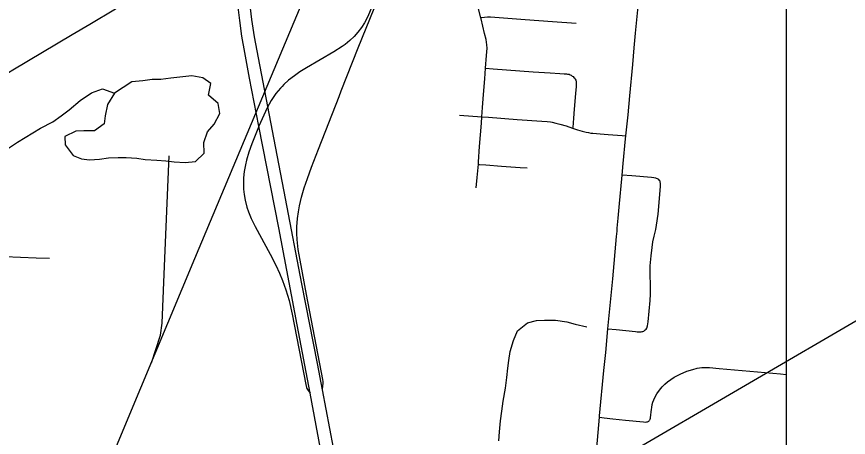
# Model space of a CAD drawing. Extents: x -87 to 2145, y -2128 to 440.
# Drawn here: x 206.04 to 232.13, y -1119.29 to -1106.1 of the extents above; entities that cross this region are included whole.
import ezdxf

# ---------------------------------------------------------------- set-up
doc = ezdxf.new("R2010")
doc.units = 0
for name, color, linetype in [('GM_X_City_Street', 7, 'Continuous'), ('GM_X_County_Road', 7, 'Continuous'), ('GM_X_Interchange_Ramps', 7, 'Continuous'), ('GM_X_Interstate_Route', 7, 'Continuous'), ('GM_X_Minor_Lake', 7, 'Continuous'), ('GM_X_Minor_River', 7, 'Continuous'), ('GM_X_Rail_Line', 7, 'Continuous'), ('SC_Scratch1', 7, 'Continuous')]:
    doc.layers.add(name, color=color, linetype=linetype)

msp = doc.modelspace()

# ---------------------------------------------------------------- linework, layer by layer
at = {"layer": 'GM_X_City_Street'}
for points in [[(220.461, -1111.474), (220.49, -1111.148), (220.524, -1110.731), (220.53, -1110.655), (220.565, -1110.173), (220.62, -1109.44), (220.636, -1109.241), (220.659, -1108.953), (220.689, -1108.544), (220.725, -1108.058), (220.75, -1107.718), (220.779, -1107.32), (220.796, -1107.097), (220.79, -1106.99), (220.766, -1106.821), (220.721, -1106.628), (220.612, -1106.173), (220.604, -1106.141), (220.39, -1105.316), (220.251, -1104.776), (220.223, -1104.668)], [(220.604, -1106.141), (220.628, -1106.136), (220.715, -1106.122), (220.815, -1106.112), (220.909, -1106.112), (221.041, -1106.123), (221.989, -1106.193), (222.852, -1106.256), (223.591, -1106.311)], [(220.75, -1107.718), (220.987, -1107.736), (222.247, -1107.83), (222.777, -1107.865), (223.079, -1107.884), (223.212, -1107.892), (223.286, -1107.896), (223.326, -1107.902), (223.346, -1107.905), (223.369, -1107.912), (223.4, -1107.925), (223.431, -1107.941), (223.471, -1107.966), (223.494, -1107.985), (223.525, -1108.013), (223.547, -1108.037), (223.563, -1108.062), (223.578, -1108.096), (223.588, -1108.127), (223.593, -1108.155), (223.597, -1108.195), (223.597, -1108.241), (223.594, -1108.291), (223.575, -1108.51), (223.533, -1109.003), (223.509, -1109.285), (223.484, -1109.574), (223.482, -1109.596)], [(219.929, -1109.187), (220.636, -1109.241), (220.847, -1109.257), (221.74, -1109.326), (222.521, -1109.382), (222.682, -1109.392), (222.787, -1109.404), (222.842, -1109.414), (222.953, -1109.439), (223.084, -1109.475), (223.283, -1109.531), (223.482, -1109.596), (223.64, -1109.647), (223.783, -1109.69), (223.902, -1109.724), (223.977, -1109.74), (224.052, -1109.752), (224.117, -1109.76), (224.345, -1109.778), (224.601, -1109.798), (225.038, -1109.831), (225.151, -1109.84)], [(220.524, -1110.731), (220.545, -1110.733), (220.754, -1110.749), (221.25, -1110.786), (221.835, -1110.831), (222.055, -1110.847)], [(224.586, -1115.884), (224.849, -1115.912), (225.452, -1115.976), (225.503, -1115.982), (225.549, -1115.984), (225.589, -1115.985), (225.627, -1115.982), (225.659, -1115.976), (225.687, -1115.967), (225.713, -1115.956), (225.737, -1115.943), (225.762, -1115.924), (225.785, -1115.898), (225.805, -1115.862), (225.827, -1115.793), (225.848, -1115.667), (225.917, -1114.997), (225.928, -1114.802), (225.929, -1114.623), (225.913, -1114.081), (225.917, -1113.916), (225.941, -1113.604), (225.974, -1113.342), (226.003, -1113.163), (226.041, -1112.986), (226.089, -1112.779), (226.114, -1112.634), (226.161, -1112.294), (226.218, -1111.674), (226.235, -1111.413), (226.236, -1111.329), (226.232, -1111.286), (226.226, -1111.261), (226.212, -1111.237), (226.182, -1111.208), (226.145, -1111.187), (226.115, -1111.176), (226.087, -1111.167), (226.027, -1111.154), (225.961, -1111.147), (225.337, -1111.097), (225.04, -1111.073)], [(201.247, -1114.492), (201.288, -1114.478), (201.805, -1114.309), (203.659, -1113.695), (203.962, -1113.595), (204.004, -1113.583), (204.054, -1113.572), (204.112, -1113.565), (204.177, -1113.561), (204.264, -1113.562), (204.481, -1113.572), (204.898, -1113.591), (205.67, -1113.622), (206.657, -1113.661), (207.067, -1113.675)], [(224.325, -1118.658), (224.467, -1118.674), (224.748, -1118.708), (225.138, -1118.748), (225.702, -1118.806), (225.777, -1118.808), (225.805, -1118.806), (225.832, -1118.802), (225.851, -1118.793), (225.869, -1118.781), (225.883, -1118.769), (225.895, -1118.755), (225.905, -1118.738), (225.914, -1118.719), (225.922, -1118.692), (225.927, -1118.663), (225.937, -1118.594), (225.944, -1118.493), (225.954, -1118.412), (225.962, -1118.35), (225.982, -1118.254), (226.001, -1118.187), (226.031, -1118.108), (226.07, -1118.02), (226.128, -1117.924), (226.207, -1117.81), (226.29, -1117.71), (226.37, -1117.625), (226.453, -1117.553), (226.561, -1117.471), (226.671, -1117.406), (226.855, -1117.309), (227.061, -1117.218), (227.252, -1117.161), (227.386, -1117.125), (227.532, -1117.104), (227.652, -1117.096), (227.778, -1117.096), (228.077, -1117.126), (230.005, -1117.298), (230.183, -1117.314)]]:
    msp.add_lwpolyline(points, dxfattribs=at)
at = {"layer": 'GM_X_County_Road'}
for points in [[(200.099, -1109.884), (201.6, -1109.475), (201.964, -1109.373), (202.71, -1109.173), (203.202, -1109.04), (203.691, -1108.893), (204.065, -1108.761), (204.356, -1108.639), (204.741, -1108.46), (205.091, -1108.269), (205.924, -1107.774), (207.786, -1106.667), (208.335, -1106.34), (209.137, -1105.859), (209.881, -1105.426), (210.016, -1105.356)], [(225.151, -1109.84), (225.221, -1109.184), (225.279, -1108.589), (225.367, -1107.599), (225.416, -1107.084), (225.457, -1106.622), (225.545, -1105.685)], [(225.04, -1111.073), (225.07, -1110.711), (225.141, -1109.93), (225.151, -1109.84)], [(224.954, -1111.965), (225.03, -1111.186), (225.04, -1111.073)], [(224.884, -1112.73), (224.91, -1112.421), (224.954, -1111.965)], [(224.586, -1115.884), (224.742, -1114.321), (224.861, -1112.989), (224.875, -1112.832), (224.884, -1112.73)], [(224.325, -1118.658), (224.329, -1118.619), (224.466, -1117.198), (224.52, -1116.634), (224.586, -1115.884)], [(224.095, -1121.155), (224.098, -1121.127), (224.187, -1120.213), (224.325, -1118.658)]]:
    msp.add_lwpolyline(points, dxfattribs=at)
at = {"layer": 'GM_X_Interchange_Ramps'}
for points in [[(217.549, -1104.733), (217.536, -1104.775), (217.507, -1104.873), (217.388, -1105.248), (217.175, -1105.82), (217.114, -1105.972), (217.044, -1106.121), (216.951, -1106.295), (216.855, -1106.448), (216.747, -1106.592), (216.627, -1106.727), (216.497, -1106.852), (216.345, -1106.977), (216.252, -1107.044), (215.99, -1107.212), (215.136, -1107.704), (214.928, -1107.834), (214.752, -1107.955), (214.573, -1108.098), (214.427, -1108.231), (214.371, -1108.29)], [(216.225, -1108.428), (216.753, -1107.082), (217.256, -1105.853), (217.522, -1105.123), (217.601, -1104.883), (217.632, -1104.787), (217.647, -1104.742)], [(214.371, -1108.29), (214.313, -1108.349), (214.174, -1108.511), (214.028, -1108.728), (213.963, -1108.842), (213.92, -1108.924), (213.843, -1109.075), (213.643, -1109.54), (213.609, -1109.618), (213.522, -1109.831), (213.418, -1110.09), (213.325, -1110.353), (213.25, -1110.604), (213.215, -1110.748), (213.178, -1110.958), (213.158, -1111.154), (213.152, -1111.318), (213.158, -1111.514), (213.176, -1111.677), (213.206, -1111.855), (213.266, -1112.077), (213.313, -1112.216), (213.4, -1112.429), (213.52, -1112.681), (213.994, -1113.544), (214.173, -1113.895), (214.29, -1114.148), (214.385, -1114.375), (214.49, -1114.668), (214.585, -1114.999), (214.681, -1115.432), (215.109, -1117.628), (215.131, -1117.725), (215.148, -1117.761), (215.168, -1117.79), (215.248, -1117.902)], [(215.631, -1117.798), (215.645, -1117.677), (215.653, -1117.604), (215.653, -1117.543), (215.647, -1117.479), (215.135, -1114.817), (214.931, -1113.737), (214.876, -1113.397), (214.842, -1113.087), (214.831, -1112.895), (214.834, -1112.694), (214.852, -1112.433), (214.88, -1112.222), (214.915, -1112.028), (214.979, -1111.757), (215.064, -1111.474), (215.162, -1111.178), (215.292, -1110.824), (215.509, -1110.258), (216.155, -1108.608), (216.225, -1108.428)]]:
    msp.add_lwpolyline(points, dxfattribs=at)
at = {"layer": 'GM_X_Interstate_Route'}
for points in [[(219.29, -1139.416), (218.889, -1137.005), (218.444, -1134.502), (218.142, -1132.957), (217.977, -1132.082), (217.893, -1131.636), (217.877, -1131.555), (217.517, -1129.686), (216.835, -1126.109), (216.205, -1122.972), (215.577, -1119.648), (215.248, -1117.902), (214.844, -1115.766), (214.262, -1112.721), (213.643, -1109.54), (213.35, -1108.036), (213.197, -1107.23), (213.109, -1106.713), (213.04, -1106.227), (212.984, -1105.722)], [(218.434, -1132.233), (218.408, -1132.102), (218.324, -1131.678), (217.673, -1128.4), (217.151, -1125.71), (216.438, -1121.988), (215.981, -1119.617), (215.864, -1119.008), (215.631, -1117.798), (215.474, -1116.978), (214.99, -1114.482), (214.477, -1111.808), (214.067, -1109.683), (213.92, -1108.924), (213.625, -1107.395), (213.502, -1106.734), (213.418, -1106.198), (213.359, -1105.659)]]:
    msp.add_lwpolyline(points, dxfattribs=at)
at = {"layer": 'GM_X_Minor_Lake'}
for points in [[(212.023, -1109.712), (212.237, -1109.475), (212.413, -1109.138), (212.357, -1108.829), (212.06, -1108.566), (212.135, -1108.199), (211.877, -1108.017), (211.537, -1107.963), (211.256, -1107.99), (210.874, -1108.036), (210.563, -1108.072), (210.292, -1108.079), (210.001, -1108.116), (209.649, -1108.152), (209.113, -1108.504)], [(209.113, -1108.504), (208.887, -1108.86), (208.822, -1109.208), (208.788, -1109.467), (208.484, -1109.683), (208.143, -1109.679), (207.892, -1109.696), (207.549, -1109.861), (207.565, -1110.121), (207.811, -1110.452), (208.07, -1110.565), (208.33, -1110.587), (208.641, -1110.571), (208.923, -1110.534), (209.224, -1110.518), (209.474, -1110.52), (209.815, -1110.544), (210.075, -1110.577), (210.436, -1110.601), (210.716, -1110.624), (210.977, -1110.656), (211.327, -1110.67), (211.649, -1110.644), (211.923, -1110.378), (211.908, -1110.049), (212.023, -1109.712)]]:
    msp.add_lwpolyline(points, dxfattribs=at)
at = {"layer": 'GM_X_Minor_River'}
for points in [[(205.718, -1110.269), (206.062, -1110.034), (206.79, -1109.604), (207.174, -1109.399), (207.438, -1109.213), (207.691, -1109.026), (208.036, -1108.731), (208.391, -1108.496), (208.734, -1108.37), (209.113, -1108.504)], [(221.168, -1119.396), (221.193, -1119.117), (221.218, -1118.768), (221.262, -1118.469), (221.307, -1118.151), (221.373, -1117.743), (221.418, -1117.414), (221.452, -1117.125), (221.476, -1116.876), (221.52, -1116.598), (221.625, -1116.25), (221.75, -1115.952), (222.064, -1115.696), (222.346, -1115.63), (222.597, -1115.612), (222.948, -1115.616), (223.298, -1115.669), (223.558, -1115.742), (223.927, -1115.825)]]:
    msp.add_lwpolyline(points, dxfattribs=at)
at = {"layer": 'GM_X_Rail_Line'}
for points in [[(208.785, -1120.491), (209.544, -1118.69), (211.632, -1113.681), (220.432, -1092.713)], [(210.266, -1116.958), (210.553, -1116.089), (210.602, -1115.714), (210.667, -1114.179), (210.824, -1110.468)]]:
    msp.add_lwpolyline(points, dxfattribs=at)
at = {"layer": 'SC_Scratch1'}
msp.add_line((902.065, -726.16), (-86.991, -1301.38), dxfattribs=at)
msp.add_lwpolyline([(-21.617, -825.188), (230.183, -825.188), (230.183, -1245.188), (-21.617, -1245.188)], close=True, dxfattribs=at)

doc.saveas('drawing.dxf')
